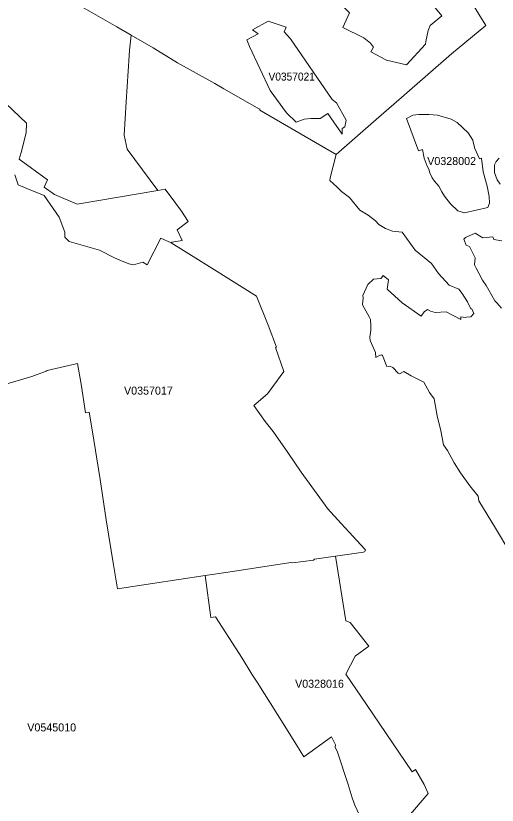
# Model space of a CAD drawing. Extents: x 369010 to 735936, y 6377141 to 6616555.
# Drawn here: x 601557 to 607570, y 6485609 to 6495475 of the extents above; entities that cross this region are included whole.
import ezdxf
from ezdxf.enums import TextEntityAlignment as Align

# ---------------------------------------------------------------- set-up
doc = ezdxf.new("R2010")
doc.units = 0
doc.header["$LTSCALE"] = 40
doc.layers.add('3', color=7, linetype='Continuous', lineweight=13)
doc.layers.add('4', color=7, linetype='Continuous')

msp = doc.modelspace()

# ---------------------------------------------------------------- linework, layer by layer
at = {"layer": '3'}
for points in [[(602032.72, 6495790.47), (602821.51, 6495339.31), (602998.27, 6495232.72), (603273.34, 6495073.51), (603578.69, 6494888.64), (604043.26, 6494627.48), (604156.63, 6494561.94), (604601.34, 6494306.89), (604605.97, 6494310.54), (604606.64, 6494296.8), (605560.93, 6493742.69), (606059.76, 6494179.79), (606373.72, 6494452.37), (607001.15, 6494999.69), (607428.48, 6495354.37), (606805.85, 6496369.07)], [(606805.85, 6496369.07), (607428.48, 6495354.37), (607001.15, 6494999.69), (606373.72, 6494452.37), (606059.76, 6494179.79), (605560.93, 6493742.69), (605484.47, 6493450.41), (605478.84, 6493416.81), (605567.06, 6493337.04), (605625.81, 6493278.29), (605726.6, 6493205.63), (605852.55, 6493045.92), (605958.8, 6492984.35), (606051.98, 6492911.2), (606092.53, 6492865.02), (606175.12, 6492816.03), (606261.84, 6492782.44), (606382.16, 6492771.18), (606546.01, 6492544.44), (606748.92, 6492379.27), (606837.96, 6492256.47), (606969.54, 6492109.5), (607091.35, 6492060.51), (607133.39, 6492003.08), (607200.41, 6491902.29), (607242.78, 6491812.75), (607251.89, 6491812.75), (607277.04, 6491755.98), (607239.31, 6491713.28), (607188.33, 6491709.81), (607173.6, 6491702.85), (607117.66, 6491714.77), (607117.66, 6491678.36), (606934.28, 6491774.19), (606795.59, 6491765.91), (606738.16, 6491784.12), (606698.28, 6491805.14), (606658.39, 6491775.84), (606621.81, 6491719.9), (606383.82, 6491886.73), (606195.64, 6492057.53), (606214.67, 6492176.2), (606146.65, 6492229.99), (606127.12, 6492200.69), (606115.2, 6492191.59), (606026.99, 6492183.15), (605955.66, 6492118.77), (605891.28, 6491978.75), (605897.57, 6491950.12), (605887.14, 6491863.39), (605970.39, 6491712.79), (605986.44, 6491679.85), (605992.73, 6491600.08), (605993.56, 6491547.61), (605980.15, 6491458.74), (605982.3, 6491418.19), (606048.84, 6491267.74), (606055.79, 6491205.35), (606098.49, 6491231.33), (606124.97, 6491239.77), (606137.55, 6491229.18), (606190.67, 6491093.8), (606231.39, 6491094.46), (606264.82, 6491079.07), (606332.01, 6491007.74), (606350.22, 6491002.11), (606403.51, 6491028.76), (606496.53, 6490974.14), (606656.07, 6490894.37), (606726.08, 6490768.42), (606784.83, 6490687.16), (606821.08, 6490474.48), (606866.43, 6490287.3), (606899.03, 6490112.53), (606949.01, 6490043.51), (607034.25, 6489886.45), (607113.86, 6489763.48), (607227.23, 6489602.28), (607334.31, 6489472.36), (607339.11, 6489412.94), (607548.47, 6489071.18), (607727.71, 6488773.6)], [(603331.26, 6493290.7), (602947.95, 6493807.73), (602911.38, 6493984), (602936.04, 6494399.74), (602972.61, 6494973.38), (602978.9, 6495046.2), (602998.27, 6495232.72), (602821.51, 6495339.31), (602032.72, 6495790.47)], [(602998.27, 6495232.72), (602978.9, 6495046.2), (602972.61, 6494973.38), (602936.04, 6494399.74), (602911.38, 6493984), (602947.95, 6493807.73), (603331.26, 6493290.7), (603423.45, 6493306.59), (603555.52, 6493128.34), (603626.52, 6493032.18), (603711.76, 6492903.75), (603571.41, 6492798.99), (603637.28, 6492667.58), (603504.88, 6492646.39), (603499.74, 6492639.61), (603841.18, 6492423.46), (604385.03, 6492082.85), (604565.09, 6491971.47), (604708.26, 6491607.69), (604815.34, 6491334.77), (604802.59, 6491329.15), (604904.05, 6491027.76), (604701.14, 6490751.87), (604530.83, 6490606.56), (604673.17, 6490405.14), (604773.46, 6490279.69), (604954.53, 6490016.2), (605123.67, 6489773.08), (605256.57, 6489586.72), (605420.75, 6489358.66), (605448.89, 6489318.44), (605623.33, 6489131.92), (605918.75, 6488810.67), (605925.7, 6488796.27), (605916.43, 6488778.56), (605901.54, 6488771.12), (605549.35, 6488721.8), (605678.27, 6487913.81), (605734.88, 6487894.61), (605966.75, 6487595.38), (605797.27, 6487471.25), (605679.93, 6487245), (605938.61, 6486865.84), (606506.46, 6486027.72), (606548, 6486054.2), (606659.88, 6485868.84), (606707.54, 6485754.81), (606462.93, 6485467.33)], [(606726.08, 6490768.42), (606656.07, 6490894.37), (606496.53, 6490974.14), (606403.51, 6491028.76), (606350.22, 6491002.11), (606332.01, 6491007.74), (606264.82, 6491079.07), (606231.39, 6491094.46), (606190.67, 6491093.8), (606137.55, 6491229.18), (606124.97, 6491239.77), (606098.49, 6491231.33), (606055.79, 6491205.35), (606048.84, 6491267.74), (605982.3, 6491418.19), (605980.15, 6491458.74), (605993.56, 6491547.61), (605992.73, 6491600.08), (605986.44, 6491679.85), (605970.39, 6491712.79), (605887.14, 6491863.39), (605897.57, 6491950.12), (605891.28, 6491978.75), (605955.66, 6492118.77), (606026.99, 6492183.15), (606115.2, 6492191.59), (606127.12, 6492200.69), (606146.65, 6492229.99), (606214.67, 6492176.2), (606195.64, 6492057.53), (606383.82, 6491886.73), (606621.81, 6491719.9), (606658.39, 6491775.84), (606698.28, 6491805.14), (606738.16, 6491784.12), (606795.59, 6491765.91), (606934.28, 6491774.19), (607117.66, 6491678.36), (607117.66, 6491714.77), (607173.6, 6491702.85), (607188.33, 6491709.81), (607239.31, 6491713.28), (607277.04, 6491755.98), (607251.89, 6491812.75), (607242.78, 6491812.75), (607200.41, 6491902.29), (607133.39, 6492003.08), (607091.35, 6492060.51), (606969.54, 6492109.5), (606837.96, 6492256.47), (606748.92, 6492379.27), (606546.01, 6492544.44), (606382.16, 6492771.18), (606261.84, 6492782.44), (606175.12, 6492816.03), (606092.53, 6492865.02), (606051.98, 6492911.2), (605958.8, 6492984.35), (605852.55, 6493045.92), (605726.6, 6493205.63), (605625.81, 6493278.29), (605567.06, 6493337.04), (605478.84, 6493416.81), (605484.47, 6493450.41), (605560.93, 6493742.69), (604606.64, 6494296.8), (604605.97, 6494310.54), (604601.34, 6494306.89), (604156.63, 6494561.94), (604043.26, 6494627.48), (603578.69, 6494888.64), (603273.34, 6495073.51), (602998.27, 6495232.72)], [(601434.75, 6494379.72), (601691.12, 6494132.29), (601686.98, 6494013.29), (601626.57, 6493766.86), (601599.26, 6493683.61), (601953.44, 6493427.08), (601912.23, 6493333.9), (602042.65, 6493240.06), (602323.67, 6493121.56), (603331.26, 6493290.7)], [(601544.48, 6493489.31), (601587.68, 6493363.36), (601695.25, 6493317.18), (601909.91, 6493228.8), (602097.76, 6492958.86), (602167.93, 6492773.17), (602169.26, 6492709.28), (602223.71, 6492653.51), (602602.55, 6492546.76), (602788.41, 6492449.61), (602876.13, 6492411.54), (602968.97, 6492376.95), (603028.72, 6492363.55), (603144.24, 6492395.49), (603198.69, 6492362.06), (603367.18, 6492694.06), (603499.74, 6492639.61), (603504.88, 6492646.39), (603637.28, 6492667.58), (603571.41, 6492798.99), (603711.76, 6492903.75), (603626.52, 6493032.18), (603555.52, 6493128.34), (603423.45, 6493306.59), (603331.26, 6493290.7), (602323.67, 6493121.56), (602042.65, 6493240.06), (601912.23, 6493333.9), (601953.44, 6493427.08), (601599.26, 6493683.61), (601626.57, 6493766.86), (601686.98, 6494013.29), (601691.12, 6494132.29), (601434.75, 6494379.72)], [(607608.71, 6493370.64), (607569.49, 6493423.93), (607538.37, 6493518.6), (607536.39, 6493545.58), (607537.71, 6493613.27), (607559.39, 6493653.65), (607593.82, 6493694.86)], [(607593.82, 6493694.86), (607559.39, 6493653.65), (607537.71, 6493613.27), (607536.39, 6493545.58), (607538.37, 6493518.6), (607569.49, 6493423.93), (607608.71, 6493370.64)], [(600932.45, 6490724.06), (601758.15, 6490968.02), (601938.71, 6491032.89), (601948.81, 6491041.34), (602327.15, 6491128.89), (602372.33, 6490870.7), (602428.93, 6490513.21), (602471.8, 6490522.98), (602512.51, 6490300.54), (602609.83, 6489681.72), (602687.62, 6489174.62), (602776.82, 6488612.23), (602827.8, 6488312.17), (603263.24, 6488378.71), (603922.61, 6488478.34), (604210.42, 6488522.7), (604994.74, 6488641.69), (605018.24, 6488636.56), (605276.1, 6488672.64), (605288.68, 6488685.39), (605549.35, 6488721.8), (605901.54, 6488771.12), (605916.43, 6488778.56), (605925.7, 6488796.27), (605918.75, 6488810.67), (605623.33, 6489131.92), (605448.89, 6489318.44), (605420.75, 6489358.66), (605256.57, 6489586.72), (605123.67, 6489773.08), (604954.53, 6490016.2), (604773.46, 6490279.69), (604673.17, 6490405.14), (604530.83, 6490606.56), (604701.14, 6490751.87), (604904.05, 6491027.76), (604802.59, 6491329.15), (604815.34, 6491334.77), (604708.26, 6491607.69), (604565.09, 6491971.47), (604385.03, 6492082.85), (603841.18, 6492423.46), (603499.74, 6492639.61), (603367.18, 6492694.06), (603198.69, 6492362.06), (603144.24, 6492395.49), (603028.72, 6492363.55), (602968.97, 6492376.95), (602876.13, 6492411.54), (602788.41, 6492449.61), (602602.55, 6492546.76), (602223.71, 6492653.51), (602169.26, 6492709.28), (602167.93, 6492773.17), (602097.76, 6492958.86), (601909.91, 6493228.8), (601695.25, 6493317.18), (601587.68, 6493363.36), (601544.48, 6493489.31)], [(607431.13, 6492104.86), (607385.28, 6492172.39), (607341.92, 6492258.12), (607306.83, 6492321.67), (607288.63, 6492364.87), (607294.75, 6492450.11), (607223.25, 6492592.11), (607182.71, 6492610.31), (607153.58, 6492683.96), (607175.26, 6492703.66), (607294.09, 6492757.61), (607389.09, 6492698.2), (607517.35, 6492712.43), (607526.95, 6492677.84), (607626.92, 6492660.96)], [(607626.92, 6492660.96), (607526.95, 6492677.84), (607517.35, 6492712.43), (607389.09, 6492698.2), (607294.09, 6492757.61), (607175.26, 6492703.66), (607153.58, 6492683.96), (607182.71, 6492610.31), (607223.25, 6492592.11), (607294.75, 6492450.11), (607288.63, 6492364.87), (607306.83, 6492321.67), (607341.92, 6492258.12), (607385.28, 6492172.39), (607431.13, 6492104.86), (607467.04, 6492045.28), (607542.01, 6491914.2), (607567.67, 6491887.23), (607625.76, 6491822.35)], [(607625.76, 6491822.35), (607567.67, 6491887.23), (607542.01, 6491914.2), (607467.04, 6492045.28), (607431.13, 6492104.86)], [(605846.59, 6485492.48), (605791.81, 6485610.49), (605758.38, 6485701.35), (605709.22, 6485866.52), (605576.65, 6486271.18), (605545.71, 6486335.89), (605551.33, 6486363.2), (605500.85, 6486464.32), (605154.95, 6486214.41), (605064.75, 6486365.35), (604824.6, 6486742.04), (604574.2, 6487147.36), (604506.84, 6487247.98), (604384.36, 6487445.6), (604052.69, 6487961.47), (603993.77, 6487957), (603922.61, 6488478.34), (603263.24, 6488378.71), (602827.8, 6488312.17), (602776.82, 6488612.23), (602687.62, 6489174.62), (602609.83, 6489681.72), (602512.51, 6490300.54), (602471.8, 6490522.98), (602428.93, 6490513.21), (602372.33, 6490870.7), (602327.15, 6491128.89), (601948.81, 6491041.34), (601938.71, 6491032.89), (601758.15, 6490968.02), (600932.45, 6490724.06)], [(607727.71, 6488773.6), (607548.47, 6489071.18), (607339.11, 6489412.94), (607334.31, 6489472.36), (607227.23, 6489602.28), (607113.86, 6489763.48), (607034.25, 6489886.45), (606949.01, 6490043.51), (606899.03, 6490112.53), (606866.43, 6490287.3), (606821.08, 6490474.48), (606784.83, 6490687.16), (606726.08, 6490768.42)], [(606462.93, 6485467.33), (606707.54, 6485754.81), (606659.88, 6485868.84), (606548, 6486054.2), (606506.46, 6486027.72), (605938.61, 6486865.84), (605679.93, 6487245), (605797.27, 6487471.25), (605966.75, 6487595.38), (605734.88, 6487894.61), (605678.27, 6487913.81), (605549.35, 6488721.8), (605288.68, 6488685.39), (605276.1, 6488672.64), (605018.24, 6488636.56), (604994.74, 6488641.69), (604210.42, 6488522.7), (603922.61, 6488478.34), (603993.77, 6487957), (604052.69, 6487961.47), (604384.36, 6487445.6), (604506.84, 6487247.98), (604574.2, 6487147.36), (604824.6, 6486742.04), (605064.75, 6486365.35), (605154.95, 6486214.41), (605500.85, 6486464.32), (605551.33, 6486363.2), (605545.71, 6486335.89), (605576.65, 6486271.18), (605709.22, 6485866.52), (605758.38, 6485701.35), (605791.81, 6485610.49), (605846.59, 6485492.48)]]:
    msp.add_lwpolyline(points, dxfattribs=at)
for points in [[(606680.9, 6495153.61), (606674.28, 6495119.02), (606436.28, 6494862.66), (606189.35, 6494919.76), (605990.91, 6495023.86), (606024.01, 6495084.93), (605989.59, 6495134.08), (605904.19, 6495200.78), (605643.52, 6495327.72), (605727.26, 6495513.58), (605584.1, 6495651.61), (605451.04, 6496155.08), (606005.48, 6496064.05), (606285.34, 6496031.45), (606462.1, 6496000.5), (606466.07, 6495976.66), (606876.85, 6495475.52), (606732.37, 6495353.21), (606709.86, 6495290.82)], [(606680.9, 6495153.61), (606709.86, 6495290.82), (606732.37, 6495353.21), (606876.85, 6495475.52), (606466.07, 6495976.66), (606462.1, 6496000.5), (606285.34, 6496031.45), (606005.48, 6496064.05), (605451.04, 6496155.08), (605584.1, 6495651.61), (605727.26, 6495513.58), (605643.52, 6495327.72), (605904.19, 6495200.78), (605989.59, 6495134.08), (606024.01, 6495084.93), (605990.91, 6495023.86), (606189.35, 6494919.76), (606436.28, 6494862.66), (606674.28, 6495119.02)], [(604474.89, 6495090.72), (604441.13, 6495173.31), (604584.29, 6495251.59), (604512.46, 6495299.42), (604708.59, 6495406.17), (604934.5, 6495331.36), (604908.02, 6495272.94), (604989.28, 6495187.38), (605507.64, 6494430.2), (605564.74, 6494385.51), (605683.07, 6494170.85), (605668.51, 6494088.43), (605635.9, 6494065.92), (605635.24, 6493996.24), (605453.19, 6494254.76), (605359.18, 6494192.37), (605242.5, 6494193.69), (605158.92, 6494182.1), (605058.13, 6494144.87), (604940.62, 6494263.7), (604732.58, 6494539.76)], [(604474.89, 6495090.72), (604732.58, 6494539.76), (604940.62, 6494263.7), (605058.13, 6494144.87), (605158.92, 6494182.1), (605242.5, 6494193.69), (605359.18, 6494192.37), (605453.19, 6494254.76), (605635.24, 6493996.24), (605635.9, 6494065.92), (605668.51, 6494088.43), (605683.07, 6494170.85), (605564.74, 6494385.51), (605507.64, 6494430.2), (604989.28, 6495187.38), (604908.02, 6495272.94), (604934.5, 6495331.36), (604708.59, 6495406.17), (604512.46, 6495299.42), (604584.29, 6495251.59), (604441.13, 6495173.31)], [(607070, 6494141.89), (607207.2, 6494014.45), (607264.63, 6493922.1), (607275.72, 6493877.41), (607292.6, 6493815.68), (607348.54, 6493686.92), (607373.7, 6493695.36), (607394.72, 6493524.56), (607445.86, 6493347.63), (607469.52, 6493215.23), (607475.81, 6493134.13), (607453.47, 6493077.37), (607160.53, 6493011), (607078.6, 6493038.31), (606989.07, 6493124.37), (606913.43, 6493223.01), (606880.33, 6493274.48), (606839.78, 6493346.64), (606785.83, 6493406.72), (606757.86, 6493448.76), (606730.55, 6493513.8), (606717.31, 6493559.98), (606695.63, 6493597.88), (606659.22, 6493697.51), (606635.55, 6493805.25), (606589.37, 6493788.54), (606436.78, 6494190.21), (606515.89, 6494232.09), (606593.51, 6494242.02), (606714.49, 6494243.34), (606826.71, 6494232.75), (606996.18, 6494182.27)], [(607070, 6494141.89), (606996.18, 6494182.27), (606826.71, 6494232.75), (606714.49, 6494243.34), (606593.51, 6494242.02), (606515.89, 6494232.09), (606436.78, 6494190.21), (606589.37, 6493788.54), (606635.55, 6493805.25), (606659.22, 6493697.51), (606695.63, 6493597.88), (606717.31, 6493559.98), (606730.55, 6493513.8), (606757.86, 6493448.76), (606785.83, 6493406.72), (606839.78, 6493346.64), (606880.33, 6493274.48), (606913.43, 6493223.01), (606989.07, 6493124.37), (607078.6, 6493038.31), (607160.53, 6493011), (607453.47, 6493077.37), (607475.81, 6493134.13), (607469.52, 6493215.23), (607445.86, 6493347.63), (607394.72, 6493524.56), (607373.7, 6493695.36), (607348.54, 6493686.92), (607292.6, 6493815.68), (607275.72, 6493877.41), (607264.63, 6493922.1), (607207.2, 6494014.45)]]:
    msp.add_lwpolyline(points, close=True, dxfattribs=at)

# ---------------------------------------------------------------- texts
at = {"layer": '4', "width": 0.95}
msp.add_text('V0357021', height=100, dxfattribs=at).set_placement((605003.78, 6494665.67), align=Align.CENTER)
at = {"layer": '4'}
for s, p in [('V0328002', (607001.09, 6493610.39)), ('V0357017', (603213.97, 6490740.58)), ('V0328016', (605350.67, 6487077.27)), ('V0545010', (602005.87, 6486531.38))]:
    msp.add_text(s, height=100, dxfattribs=at).set_placement(p, align=Align.CENTER)

doc.saveas('drawing.dxf')
